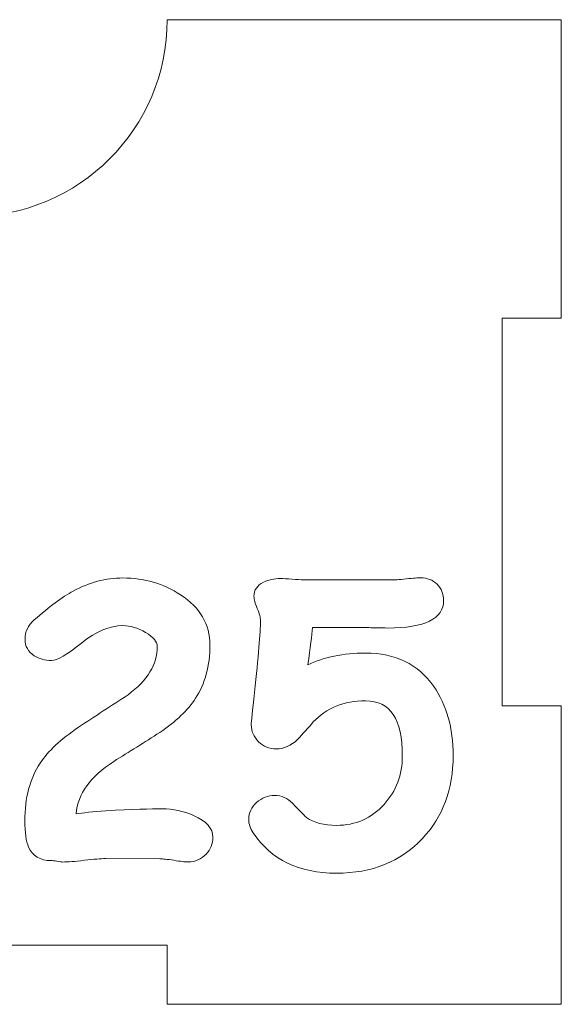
# Model space of a CAD drawing. Header units: millimetres. Extents: x -811 to 1340, y -192 to 870.
# Tile 543 of 656: x 762 to 790, y 163 to 213. Entities that reach past the tile are written whole.
import ezdxf

# ---------------------------------------------------------------- set-up
doc = ezdxf.new("R2010")
doc.units = ezdxf.units.MM
doc.header["$MEASUREMENT"] = 0
doc.layers.add('layer 1', color=7, linetype='Continuous')

msp = doc.modelspace()

# ---------------------------------------------------------------- linework, layer by layer
at = {"layer": 'layer 1', "color": 250, "lineweight": 9}
msp.add_open_spline([(789.8618, 178.1878), (789.8618, 178.1878), (789.8618, 163.0378), (789.8618, 163.0378), (789.8618, 163.0378), (789.8618, 163.0378), (769.8618, 163.0378), (769.8618, 163.0378), (769.8618, 163.0378), (769.8618, 163.0378), (769.8618, 166.0378), (769.8618, 166.0378), (769.8618, 166.0378), (769.8618, 166.0378), (749.8618, 166.0378), (749.8618, 166.0378), (749.8618, 166.0378), (749.8618, 166.0378), (749.8618, 163.0378), (749.8618, 163.0378), (749.8618, 163.0378), (749.8618, 163.0378), (729.8618, 163.0378), (729.8618, 163.0378), (729.8618, 163.0378), (729.8618, 163.0378), (729.8618, 178.1878), (729.8618, 178.1878), (729.8618, 178.1878), (729.8618, 178.1878), (732.8618, 178.1878), (732.8618, 178.1878), (732.8618, 178.1878), (732.8618, 178.1878), (732.8618, 197.8878), (732.8618, 197.8878), (732.8618, 197.8878), (732.8618, 197.8878), (729.8618, 197.8878), (729.8618, 197.8878), (729.8618, 197.8878), (729.8618, 197.8878), (729.8618, 213.0378), (729.8618, 213.0378), (729.8618, 213.0378), (729.8618, 213.0378), (749.8617, 213.0378), (749.8617, 213.0378), (749.8617, 213.0378), (749.8617, 207.5159), (754.3399, 203.0378), (759.8617, 203.0378), (759.8617, 203.0378), (765.3835, 203.0378), (769.8617, 207.5159), (769.8617, 213.0378), (769.8617, 213.0378), (769.8617, 213.0378), (789.8618, 213.0378), (789.8618, 213.0378), (789.8618, 213.0378), (789.8618, 213.0378), (789.8618, 197.8878), (789.8618, 197.8878), (789.8618, 197.8878), (789.8618, 197.8878), (786.8618, 197.8878), (786.8618, 197.8878), (786.8618, 197.8878), (786.8618, 197.8878), (786.8618, 178.1878), (786.8618, 178.1878), (786.8618, 178.1878), (786.8618, 178.1878), (789.8618, 178.1878), (789.8618, 178.1878)], degree=3, knots=[0, 0, 0, 0, 0.05, 0.05, 0.05, 0.05, 0.1, 0.1, 0.1, 0.1, 0.15, 0.15, 0.15, 0.15, 0.2, 0.2, 0.2, 0.2, 0.25, 0.25, 0.25, 0.25, 0.3, 0.3, 0.3, 0.3, 0.35, 0.35, 0.35, 0.35, 0.4, 0.4, 0.4, 0.4, 0.45, 0.45, 0.45, 0.45, 0.5, 0.5, 0.5, 0.5, 0.55, 0.55, 0.55, 0.55, 0.6, 0.6, 0.6, 0.6, 0.65, 0.65, 0.65, 0.65, 0.7, 0.7, 0.7, 0.7, 0.75, 0.75, 0.75, 0.75, 0.8, 0.8, 0.8, 0.8, 0.85, 0.85, 0.85, 0.85, 0.9, 0.9, 0.9, 0.9, 1, 1, 1, 1], dxfattribs=at)
at = {"layer": 'layer 1', "color": 114, "lineweight": 9}
for points, knots in [([(770.9214, 170.2696), (770.7678, 170.2696), (770.5248, 170.2951), (770.1951, 170.3495), (770.1951, 170.3495), (769.8687, 170.4008), (769.632, 170.4263), (769.4881, 170.4263), (769.4881, 170.4263), (769.4881, 170.4263), (766.7331, 170.436), (766.7331, 170.436), (766.7331, 170.436), (766.4932, 170.436), (766.1348, 170.4071), (765.6549, 170.3495), (765.6549, 170.3495), (765.1717, 170.2919), (764.8102, 170.2632), (764.5669, 170.2632), (764.5669, 170.2632), (764.4966, 170.2632), (764.3973, 170.2759), (764.2663, 170.3016), (764.2663, 170.3016), (764.1351, 170.3272), (764.0359, 170.3368), (763.9654, 170.3368), (763.9654, 170.3368), (763.4024, 170.3368), (763.0216, 170.5672), (762.8231, 171.0214), (762.8231, 171.0214), (762.6984, 171.3094), (762.6345, 171.7541), (762.6345, 172.3526), (762.6345, 172.3526), (762.6345, 173.5203), (762.8935, 174.4994), (763.4119, 175.2865), (763.4119, 175.2865), (763.8119, 175.8913), (764.4582, 176.4993), (765.354, 177.104), (765.354, 177.104), (766.1987, 177.6607), (767.0371, 178.2143), (767.8755, 178.7613), (767.8755, 178.7613), (768.8641, 179.4813), (769.3569, 180.2972), (769.3569, 181.2091), (769.3569, 181.2091), (769.3569, 181.4459), (769.1584, 181.6827), (768.7649, 181.9163), (768.7649, 181.9163), (768.3713, 182.1498), (767.9873, 182.2682), (767.613, 182.2682), (767.613, 182.2682), (766.9506, 182.2682), (766.25, 181.9739), (765.5076, 181.3819), (765.5076, 181.3819), (764.7686, 180.79), (764.2598, 180.4957), (763.9846, 180.4957), (763.9846, 180.4957), (763.6519, 180.4957), (763.364, 180.5756), (763.1144, 180.7387), (763.1144, 180.7387), (762.8007, 180.9404), (762.644, 181.2187), (762.644, 181.5739), (762.644, 181.5739), (762.644, 181.9547), (762.8007, 182.2842), (763.1144, 182.5593), (763.1144, 182.5593), (763.8695, 183.2281), (764.5285, 183.7144), (765.0918, 184.0216), (765.0918, 184.0216), (765.9044, 184.4664), (766.7428, 184.6871), (767.613, 184.6871), (767.613, 184.6871), (768.6945, 184.6871), (769.6704, 184.4023), (770.5375, 183.8329), (770.5375, 183.8329), (771.5326, 183.1833), (772.0285, 182.3355), (772.0285, 181.2859), (772.0285, 181.2859), (772.0285, 180.2237), (771.7853, 179.3181), (771.2958, 178.5759), (771.2958, 178.5759), (770.9151, 177.9807), (770.3136, 177.4048), (769.4881, 176.8416), (769.4881, 176.8416), (768.7073, 176.3489), (767.9266, 175.8561), (767.1459, 175.3698), (767.1459, 175.3698), (765.9589, 174.5954), (765.3188, 173.7123), (765.2325, 172.7174), (765.2325, 172.7174), (765.5749, 172.7621), (766.0836, 172.81), (766.7523, 172.8676), (766.7523, 172.8676), (768.0833, 172.9349), (769.0369, 172.9701), (769.6096, 172.9701), (769.6096, 172.9701), (770.1472, 172.9701), (770.6783, 172.8549), (771.203, 172.6245), (771.203, 172.6245), (771.8526, 172.3366), (772.1789, 171.9653), (772.1789, 171.5174), (772.1789, 171.5174), (772.1789, 171.1911), (772.0638, 170.9063), (771.8334, 170.6632), (771.8334, 170.6632), (771.587, 170.4008), (771.2862, 170.2696), (770.9214, 170.2696)], [0, 0, 0, 0, 0.0285714, 0.0285714, 0.0285714, 0.0285714, 0.0571429, 0.0571429, 0.0571429, 0.0571429, 0.0857143, 0.0857143, 0.0857143, 0.0857143, 0.1142857, 0.1142857, 0.1142857, 0.1142857, 0.1428571, 0.1428571, 0.1428571, 0.1428571, 0.1714286, 0.1714286, 0.1714286, 0.1714286, 0.2, 0.2, 0.2, 0.2, 0.2285714, 0.2285714, 0.2285714, 0.2285714, 0.2571429, 0.2571429, 0.2571429, 0.2571429, 0.2857143, 0.2857143, 0.2857143, 0.2857143, 0.3142857, 0.3142857, 0.3142857, 0.3142857, 0.3428571, 0.3428571, 0.3428571, 0.3428571, 0.3714286, 0.3714286, 0.3714286, 0.3714286, 0.4, 0.4, 0.4, 0.4, 0.4285714, 0.4285714, 0.4285714, 0.4285714, 0.4571429, 0.4571429, 0.4571429, 0.4571429, 0.4857143, 0.4857143, 0.4857143, 0.4857143, 0.5142857, 0.5142857, 0.5142857, 0.5142857, 0.5428571, 0.5428571, 0.5428571, 0.5428571, 0.5714286, 0.5714286, 0.5714286, 0.5714286, 0.6, 0.6, 0.6, 0.6, 0.6285714, 0.6285714, 0.6285714, 0.6285714, 0.6571429, 0.6571429, 0.6571429, 0.6571429, 0.6857143, 0.6857143, 0.6857143, 0.6857143, 0.7142857, 0.7142857, 0.7142857, 0.7142857, 0.7428571, 0.7428571, 0.7428571, 0.7428571, 0.7714286, 0.7714286, 0.7714286, 0.7714286, 0.8, 0.8, 0.8, 0.8, 0.8285714, 0.8285714, 0.8285714, 0.8285714, 0.8571429, 0.8571429, 0.8571429, 0.8571429, 0.8857143, 0.8857143, 0.8857143, 0.8857143, 0.9142857, 0.9142857, 0.9142857, 0.9142857, 0.9428571, 0.9428571, 0.9428571, 0.9428571, 1, 1, 1, 1]), ([(778.4565, 169.6968), (776.5464, 169.6968), (775.1353, 170.3784), (774.2298, 171.7414), (774.2298, 171.7414), (774.073, 171.9782), (773.9962, 172.2085), (773.9962, 172.4261), (773.9962, 172.4261), (773.9962, 172.7621), (774.1306, 173.0501), (774.3994, 173.29), (774.3994, 173.29), (774.6682, 173.5268), (774.9753, 173.6452), (775.3177, 173.6452), (775.3177, 173.6452), (775.6665, 173.6452), (775.9673, 173.514), (776.2168, 173.2516), (776.2168, 173.2516), (776.6552, 172.7941), (776.8919, 172.5509), (776.9303, 172.5189), (776.9303, 172.5189), (777.2983, 172.2566), (777.8071, 172.1254), (778.4565, 172.1254), (778.4565, 172.1254), (779.4197, 172.1254), (780.2227, 172.4773), (780.8659, 173.1845), (780.8659, 173.1845), (781.4834, 173.8659), (781.7937, 174.6914), (781.7937, 175.661), (781.7937, 175.661), (781.7937, 176.592), (781.6402, 177.2896), (781.3298, 177.7504), (781.3298, 177.7504), (781.0195, 178.2143), (780.5524, 178.4447), (779.9284, 178.4447), (779.9284, 178.4447), (778.8277, 178.4447), (777.9446, 178.0894), (777.2759, 177.3759), (777.2759, 177.3759), (777.0135, 177.0753), (776.7479, 176.7776), (776.4791, 176.4833), (776.4791, 176.4833), (776.1432, 176.1665), (775.7816, 176.0065), (775.4009, 176.0065), (775.4009, 176.0065), (775.0458, 176.0065), (774.745, 176.1281), (774.4986, 176.3713), (774.4986, 176.3713), (774.2522, 176.6145), (774.1275, 176.9025), (774.1275, 177.2352), (774.1275, 177.2352), (774.1275, 177.3791), (774.1819, 177.9231), (774.2874, 178.867), (774.2874, 178.867), (774.4922, 180.6972), (774.5946, 181.9163), (774.5946, 182.5209), (774.5946, 182.5209), (774.5946, 182.6714), (774.5401, 182.8762), (774.4314, 183.1385), (774.4314, 183.1385), (774.3194, 183.4009), (774.265, 183.6089), (774.265, 183.7593), (774.265, 183.7593), (774.265, 184.0696), (774.4249, 184.3095), (774.7418, 184.4696), (774.7418, 184.4696), (774.9945, 184.5943), (775.2857, 184.6584), (775.6249, 184.6584), (775.6249, 184.6584), (775.7496, 184.6584), (775.9384, 184.6487), (776.1911, 184.6264), (776.1911, 184.6264), (776.444, 184.604), (776.636, 184.5943), (776.7607, 184.5943), (776.7607, 184.5943), (776.7607, 184.5943), (781.269, 184.5848), (781.269, 184.5848), (781.269, 184.5848), (781.3811, 184.5848), (781.6241, 184.604), (781.9922, 184.6424), (781.9922, 184.6424), (782.3602, 184.6776), (782.6032, 184.6968), (782.7249, 184.6968), (782.7249, 184.6968), (783.0608, 184.6968), (783.3392, 184.588), (783.5568, 184.3736), (783.5568, 184.3736), (783.7776, 184.1593), (783.8863, 183.8808), (783.8863, 183.5449), (783.8863, 183.5449), (783.8863, 182.6138), (782.9393, 182.1467), (781.045, 182.1467), (781.045, 182.1467), (780.8946, 182.1467), (780.706, 182.1498), (780.4788, 182.1562), (780.4788, 182.1562), (780.2484, 182.1627), (780.098, 182.1659), (780.0212, 182.1659), (780.0212, 182.1659), (780.0212, 182.1659), (777.2278, 182.1659), (777.2278, 182.1659), (777.2278, 182.1659), (777.2086, 181.7851), (777.1318, 181.1547), (776.9943, 180.2748), (776.9943, 180.2748), (777.8134, 180.6748), (778.7925, 180.8731), (779.9284, 180.8731), (779.9284, 180.8731), (781.4482, 180.8731), (782.6, 180.3068), (783.3872, 179.1774), (783.3872, 179.1774), (784.0431, 178.2463), (784.3727, 177.0719), (784.3727, 175.661), (784.3727, 175.661), (784.3727, 173.9587), (783.8479, 172.5541), (782.7985, 171.4406), (782.7985, 171.4406), (781.7043, 170.2791), (780.2579, 169.6968), (778.4565, 169.6968)], [0, 0, 0, 0, 0.025, 0.025, 0.025, 0.025, 0.05, 0.05, 0.05, 0.05, 0.075, 0.075, 0.075, 0.075, 0.1, 0.1, 0.1, 0.1, 0.125, 0.125, 0.125, 0.125, 0.15, 0.15, 0.15, 0.15, 0.175, 0.175, 0.175, 0.175, 0.2, 0.2, 0.2, 0.2, 0.225, 0.225, 0.225, 0.225, 0.25, 0.25, 0.25, 0.25, 0.275, 0.275, 0.275, 0.275, 0.3, 0.3, 0.3, 0.3, 0.325, 0.325, 0.325, 0.325, 0.35, 0.35, 0.35, 0.35, 0.375, 0.375, 0.375, 0.375, 0.4, 0.4, 0.4, 0.4, 0.425, 0.425, 0.425, 0.425, 0.45, 0.45, 0.45, 0.45, 0.475, 0.475, 0.475, 0.475, 0.5, 0.5, 0.5, 0.5, 0.525, 0.525, 0.525, 0.525, 0.55, 0.55, 0.55, 0.55, 0.575, 0.575, 0.575, 0.575, 0.6, 0.6, 0.6, 0.6, 0.625, 0.625, 0.625, 0.625, 0.65, 0.65, 0.65, 0.65, 0.675, 0.675, 0.675, 0.675, 0.7, 0.7, 0.7, 0.7, 0.725, 0.725, 0.725, 0.725, 0.75, 0.75, 0.75, 0.75, 0.775, 0.775, 0.775, 0.775, 0.8, 0.8, 0.8, 0.8, 0.825, 0.825, 0.825, 0.825, 0.85, 0.85, 0.85, 0.85, 0.875, 0.875, 0.875, 0.875, 0.9, 0.9, 0.9, 0.9, 0.925, 0.925, 0.925, 0.925, 0.95, 0.95, 0.95, 0.95, 1, 1, 1, 1])]:
    msp.add_open_spline(points, degree=3, knots=knots, dxfattribs=at)

doc.saveas('drawing.dxf')
